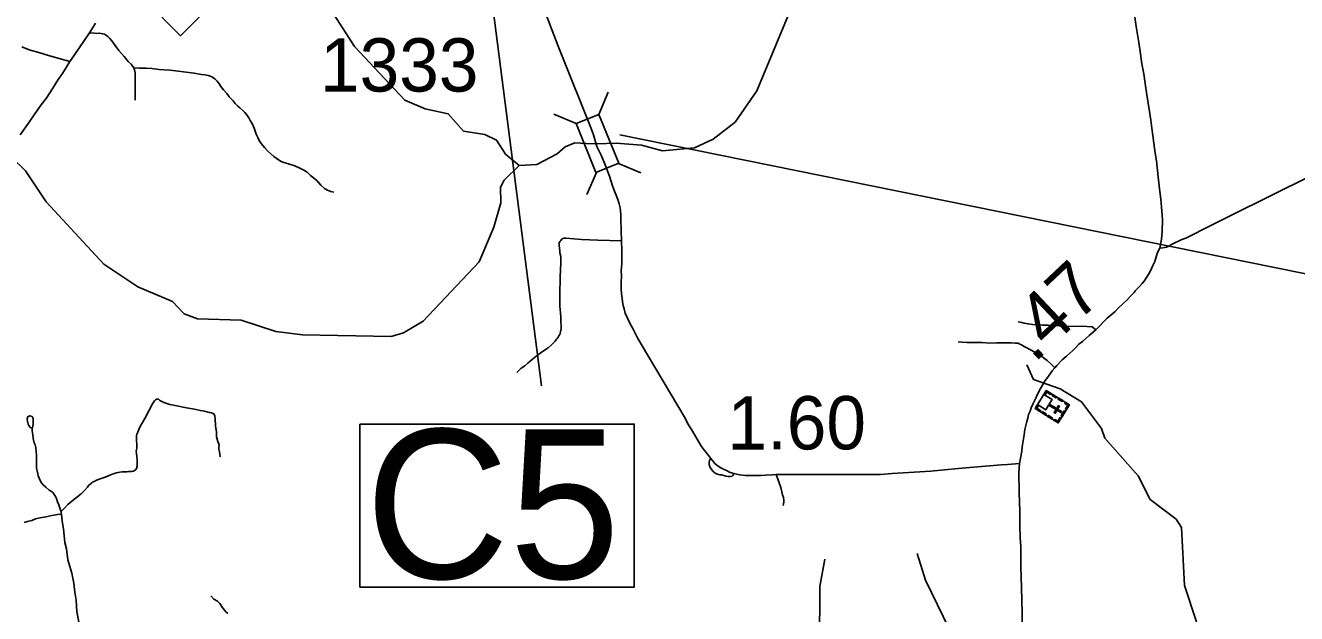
# Model space of a CAD drawing. Extents: x 2290615 to 2522933, y 819489 to 1012715.
# Drawn here: x 2305178 to 2317110, y 901886 to 907403 of the extents above; entities that cross this region are included whole.
import ezdxf

# ---------------------------------------------------------------- set-up
doc = ezdxf.new("R2010")
doc.units = 0
for name, color, linetype in [('Exist Cultural Church with Cemetery CELL', 7, 'Continuous'), ('Exist Hydrographic Creek Single Shore', 7, 'Continuous'), ('Exist Hydrographic Misc Water Feature', 7, 'Continuous'), ('Exist Road Non-System Type 51', 7, 'Continuous'), ('Exist Road Primary NC Attributed', 7, 'Continuous'), ('Exist Road Primary NC Shield CELL', 7, 'Continuous'), ('Exist Road Primary NC Structure Culvert Number Label', 7, 'Continuous'), ('Exist Road Secondary Mileage Hundredths English Label', 7, 'Continuous'), ('Exist Road Secondary Structure Standard Bridge CELL', 7, 'Continuous'), ('Exist Road Secondary Structure Standard Bridge Number Label', 7, 'Continuous'), ('Exist Road Secondary Type 51 Attributed', 7, 'Continuous'), ('Exist Road Secondary Type 51 Number Label', 7, 'Continuous')]:
    doc.layers.add(name, color=color, linetype=linetype)

msp = doc.modelspace()

# ---------------------------------------------------------------- linework, layer by layer
at = {"layer": 'Exist Cultural Church with Cemetery CELL'}
for points in [[(2314977, 903844), (2314872, 903675), (2314656, 903809), (2314760, 903978)], [(2314738, 903941), (2314679, 903846), (2314756, 903798), (2314782, 903841), (2314852, 903799), (2314834, 903771), (2314844, 903765), (2314861, 903793), (2314897, 903771), (2314903, 903781), (2314867, 903803), (2314885, 903831), (2314875, 903837), (2314858, 903809), (2314788, 903851), (2314815, 903894)], [(2314743, 903950), (2314753, 903944), (2314764, 903963), (2314799, 903941), (2314804, 903951), (2314760, 903978)], [(2314820, 903941), (2314857, 903919), (2314851, 903909), (2314814, 903932)], [(2314673, 903837), (2314683, 903831), (2314671, 903812), (2314706, 903791), (2314700, 903781), (2314656, 903809)], [(2314877, 903906), (2314914, 903883), (2314908, 903874), (2314871, 903896)], [(2314940, 903867), (2314934, 903857), (2314961, 903841), (2314940, 903806), (2314950, 903800), (2314977, 903844)], [(2314723, 903780), (2314760, 903758), (2314754, 903748), (2314717, 903771)], [(2314779, 903746), (2314816, 903723), (2314810, 903713), (2314773, 903736)], [(2314835, 903698), (2314841, 903707), (2314869, 903690), (2314890, 903725), (2314900, 903719), (2314872, 903675)], [(2314938, 903781), (2314911, 903737), (2314901, 903743), (2314928, 903787)]]:
    msp.add_lwpolyline(points, close=True, dxfattribs=at)
at = {"layer": 'Exist Hydrographic Creek Single Shore'}
for points in [[(2309811, 906090), (2309977, 906100), (2310168, 906200), (2310243, 906264), (2310336, 906302), (2310440, 906295), (2310546, 906292), (2310723, 906299), (2310960, 906279), (2311159, 906227), (2311458, 906256), (2311632, 906335), (2311839, 906495), (2312044, 906789), (2312369, 907573), (2312738, 908104), (2312977, 908314), (2313432, 908602), (2313580, 908779), (2313621, 908879)], [(2309811, 906090), (2309671, 905953), (2309638, 905886), (2309640, 905738), (2309575, 905512), (2309437, 905185), (2308910, 904628), (2308728, 904519), (2308612, 904485), (2307779, 904500), (2307528, 904532), (2307202, 904637), (2306794, 904650), (2306669, 904697), (2306559, 904814), (2306233, 904952), (2305914, 905165), (2305374, 905750), (2305180, 906038), (2305045, 906170)], [(2316171, 901809), (2316059, 902149), (2316028, 902692), (2315978, 902772), (2315734, 902956), (2315623, 903178), (2315311, 903532), (2315277, 903623), (2315091, 903871), (2314890, 903994), (2314639, 904083), (2314579, 904218)], [(2312633, 901588), (2312635, 902139), (2312683, 902397)]]:
    msp.add_lwpolyline(points, dxfattribs=at)
at = {"layer": 'Exist Hydrographic Misc Water Feature'}
for points in [[(2309811, 906090), (2309685, 906196), (2309600, 906327), (2309491, 906379), (2309291, 906410), (2309147, 906575), (2308930, 906622), (2308738, 906702), (2308266, 907205), (2308071, 907512), (2307960, 907776), (2307807, 908026), (2307210, 908560), (2306949, 908825), (2306394, 909317), (2306259, 909466), (2306073, 909740), (2305903, 910055), (2305717, 910294), (2305508, 910407), (2304588, 910746)], [(2318487, 897161), (2318112, 897267), (2317960, 897372), (2317740, 897636), (2317556, 897749), (2316736, 898116), (2316476, 898273), (2316274, 898471), (2316256, 898586), (2316222, 898627), (2316193, 899019), (2315830, 899448), (2315544, 899702), (2314999, 900073), (2314764, 900152), (2314488, 900308), (2314320, 900466), (2314217, 900688), (2314198, 900914), (2314060, 901322), (2313865, 901642), (2313848, 901743), (2313626, 902200), (2313548, 902449)]]:
    msp.add_lwpolyline(points, dxfattribs=at)
at = {"layer": 'Exist Road Non-System Type 51'}
for points in [[(2305780, 907334), (2305825, 907330), (2305843, 907329), (2305874, 907331), (2305902, 907325), (2305920, 907320), (2305938, 907310), (2305952, 907299), (2305967, 907285), (2305990, 907258), (2306019, 907215), (2306056, 907168), (2306104, 907113), (2306143, 907065), (2306170, 907039), (2306197, 907006)], [(2306197, 907006), (2306250, 907003), (2306311, 907003), (2306364, 906998), (2306433, 906990), (2306476, 906988), (2306535, 906984), (2306591, 906978), (2306687, 906965), (2306759, 906957), (2306830, 906944), (2306862, 906940), (2306892, 906935), (2306911, 906929), (2306929, 906920), (2306944, 906911), (2306960, 906898), (2306978, 906882), (2306999, 906854), (2307012, 906831), (2307038, 906798), (2307067, 906766), (2307091, 906734), (2307127, 906695), (2307148, 906671), (2307172, 906645), (2307192, 906629), (2307220, 906606), (2307238, 906586), (2307257, 906564), (2307275, 906538), (2307289, 906512), (2307308, 906477), (2307324, 906439), (2307334, 906413), (2307345, 906383), (2307359, 906353), (2307373, 906323), (2307392, 906296), (2307424, 906256), (2307450, 906228), (2307477, 906202), (2307509, 906175), (2307533, 906159), (2307553, 906143), (2307577, 906128), (2307603, 906117), (2307648, 906106), (2307706, 906087), (2307754, 906064), (2307791, 906047), (2307823, 906027), (2307854, 905996), (2307912, 905949), (2307952, 905906), (2307986, 905873), (2308014, 905859), (2308030, 905852), (2308046, 905846), (2308074, 905839)], [(2306197, 907006), (2306203, 906988), (2306207, 906959), (2306209, 906913), (2306209, 906859), (2306207, 906783), (2306207, 906703)], [(2310774, 905382), (2310551, 905390), (2310397, 905396), (2310253, 905408), (2310233, 905408), (2310217, 905402), (2310211, 905396), (2310202, 905387), (2310194, 905375), (2310189, 905360), (2310189, 905342), (2310191, 905312), (2310194, 905291), (2310195, 905272), (2310198, 905258), (2310202, 905237), (2310204, 905210), (2310204, 905191), (2310204, 905160), (2310201, 905126), (2310201, 905095), (2310198, 905060), (2310197, 905034), (2310198, 904987), (2310194, 904931), (2310195, 904892), (2310194, 904770), (2310199, 904707), (2310202, 904667), (2310204, 904624), (2310206, 904590), (2310208, 904557), (2310201, 904528), (2310194, 904504), (2310186, 904490), (2310177, 904479), (2310171, 904469), (2310164, 904460), (2310150, 904442), (2310131, 904424), (2310113, 904405), (2310085, 904379), (2310042, 904349), (2309985, 904311), (2309937, 904271), (2309893, 904236), (2309865, 904210), (2309832, 904187), (2309801, 904158), (2309789, 904148)], [(2314495, 904623), (2314531, 904615), (2314554, 904610), (2314589, 904603), (2314630, 904597), (2314664, 904594), (2314724, 904592), (2314778, 904592), (2314828, 904589), (2314863, 904587), (2314901, 904583), (2314944, 904580), (2315093, 904582), (2315191, 904576), (2315226, 904549)], [(2314841, 904192), (2314805, 904224), (2314768, 904261), (2314732, 904289), (2314685, 904319), (2314624, 904353), (2314553, 904392), (2314526, 904406), (2314512, 904414), (2314495, 904422), (2314467, 904424), (2314432, 904425), (2314378, 904427), (2314295, 904425), (2314223, 904424), (2314158, 904428), (2314072, 904428), (2314016, 904430), (2313970, 904431), (2313933, 904436)], [(2305514, 902844), (2305539, 902869), (2305575, 902908), (2305614, 902939), (2305656, 902976), (2305700, 903010), (2305731, 903041), (2305761, 903073), (2305774, 903090), (2305786, 903101), (2305797, 903109), (2305807, 903118), (2305823, 903126), (2305846, 903136), (2305890, 903154), (2305925, 903165), (2305963, 903180), (2305992, 903193), (2306014, 903201), (2306031, 903206), (2306047, 903210), (2306065, 903212), (2306086, 903214), (2306106, 903214), (2306129, 903214), (2306147, 903218), (2306164, 903218), (2306177, 903219), (2306190, 903223), (2306207, 903230), (2306215, 903236), (2306220, 903247), (2306228, 903269), (2306228, 903292), (2306226, 903324), (2306225, 903361), (2306218, 903410), (2306221, 903421), (2306225, 903440), (2306225, 903451), (2306224, 903475), (2306221, 903505), (2306221, 903554), (2306224, 903569), (2306232, 903589), (2306241, 903614), (2306254, 903642), (2306298, 903716), (2306337, 903788), (2306372, 903854), (2306383, 903872), (2306390, 903880), (2306399, 903890), (2306407, 903896), (2306415, 903897), (2306416, 903897), (2306426, 903896), (2306432, 903892), (2306441, 903884), (2306459, 903875), (2306488, 903862), (2306534, 903846), (2306582, 903837), (2306689, 903816), (2306764, 903802), (2306821, 903790), (2306858, 903784), (2306880, 903777), (2306893, 903774), (2306907, 903772), (2306920, 903769), (2306928, 903768), (2306932, 903767), (2306939, 903764), (2306944, 903760), (2306949, 903756), (2306952, 903748), (2306956, 903738), (2306958, 903712), (2306963, 903648), (2306971, 903586), (2306971, 903545), (2306983, 903500), (2306995, 903468), (2306993, 903449), (2306993, 903428), (2307001, 903402), (2307004, 903381), (2307005, 903355)], [(2305241, 903619), (2305248, 903645), (2305251, 903666), (2305251, 903688), (2305252, 903705), (2305251, 903715), (2305245, 903727), (2305240, 903733), (2305230, 903738), (2305226, 903740), (2305222, 903740), (2305205, 903735), (2305199, 903730), (2305196, 903723), (2305193, 903714), (2305194, 903705), (2305196, 903692), (2305200, 903675), (2305205, 903663), (2305210, 903651), (2305217, 903641), (2305224, 903632), (2305231, 903627), (2305241, 903619)], [(2305514, 902844), (2305500, 902873), (2305492, 902905), (2305480, 902935), (2305470, 902965), (2305461, 902983), (2305449, 903002), (2305438, 903018), (2305423, 903031), (2305402, 903044), (2305371, 903070), (2305346, 903094), (2305330, 903112), (2305317, 903134), (2305307, 903156), (2305299, 903177), (2305293, 903198), (2305287, 903225), (2305282, 903249), (2305281, 903290), (2305282, 903369), (2305280, 903405), (2305276, 903444), (2305268, 903469), (2305260, 903488), (2305251, 903528), (2305246, 903563), (2305242, 903599), (2305241, 903619)], [(2311610, 903341), (2311599, 903323), (2311595, 903307), (2311596, 903283), (2311605, 903256), (2311630, 903223), (2311652, 903204), (2311664, 903195), (2311674, 903192), (2311695, 903188), (2311713, 903186), (2311733, 903180), (2311751, 903176), (2311774, 903170), (2311796, 903172), (2311812, 903175), (2311821, 903184), (2311828, 903199)], [(2312225, 903189), (2312240, 903147), (2312254, 903111), (2312267, 903069), (2312279, 903029), (2312285, 903001), (2312294, 902973), (2312296, 902951), (2312296, 902933), (2312294, 902913), (2312289, 902899)], [(2305516, 902818), (2305481, 902816), (2305445, 902810), (2305409, 902801), (2305384, 902795), (2305355, 902791), (2305333, 902787), (2305302, 902782), (2305273, 902773), (2305237, 902759), (2305199, 902748), (2305165, 902740)], [(2305516, 902818), (2305514, 902832), (2305514, 902844)], [(2305721, 901549), (2305698, 901660), (2305683, 901789), (2305662, 901906), (2305654, 902012), (2305642, 902085), (2305633, 902170), (2305613, 902264), (2305577, 902390), (2305563, 902493), (2305548, 902551), (2305534, 902680), (2305522, 902751), (2305516, 902818)], [(2306919, 902051), (2306946, 902020), (2306980, 902003), (2307002, 901981), (2307024, 901945), (2307047, 901916), (2307058, 901903), (2307077, 901885)]]:
    msp.add_lwpolyline(points, dxfattribs=at)
at = {"layer": 'Exist Road Primary NC Attributed'}
for points in [[(2305594, 907064), (2305633, 907117), (2305780, 907334), (2305801, 907368), (2305836, 907424)], [(2305130, 906378), (2305212, 906495), (2305267, 906575), (2305327, 906657), (2305374, 906718), (2305436, 906816), (2305484, 906896), (2305525, 906951), (2305594, 907064)]]:
    msp.add_lwpolyline(points, dxfattribs=at)
at = {"layer": 'Exist Road Primary NC Shield CELL'}
msp.add_lwpolyline([(2306301, 907640), (2306634, 907973), (2306967, 907640), (2306634, 907307)], close=True, dxfattribs=at)
at = {"layer": 'Exist Road Primary NC Structure Culvert Number Label'}
msp.add_line((2309087, 911318), (2310021, 904022), dxfattribs=at)
msp.add_lwpolyline([(2308317, 903664), (2310893, 903664), (2310893, 902134), (2308317, 902134)], close=True, dxfattribs=at)
at = {"layer": 'Exist Road Secondary Structure Standard Bridge CELL'}
for p, q in [((2310649, 906778), (2310561, 906569)), ((2310138, 906570), (2310347, 906482)), ((2310746, 906109), (2310955, 906021)), ((2310537, 906024), (2310448, 905816))]:
    msp.add_line(p, q, dxfattribs=at)
msp.add_lwpolyline([(2310561, 906569), (2310747, 906110), (2310533, 906023), (2310347, 906482)], close=True, dxfattribs=at)
at = {"layer": 'Exist Road Secondary Structure Standard Bridge Number Label'}
msp.add_line((2310756, 906377), (2317820, 904946), dxfattribs=at)
at = {"layer": 'Exist Road Secondary Type 51 Attributed'}
for points in [[(2309559, 908330), (2309596, 908275), (2309635, 908216), (2309698, 908127), (2309735, 908071), (2309792, 907989), (2309819, 907952), (2309847, 907914), (2309863, 907888), (2309886, 907856), (2309919, 907810), (2309958, 907745), (2309989, 907683), (2310010, 907635), (2310029, 907589), (2310051, 907540), (2310094, 907430), (2310111, 907386), (2310150, 907285), (2310172, 907225), (2310211, 907132), (2310482, 906451), (2310511, 906376), (2310543, 906269)], [(2315580, 907571), (2315605, 907393), (2315628, 907244), (2315643, 907137), (2315657, 907044), (2315675, 906949), (2315688, 906860), (2315705, 906753), (2315717, 906673), (2315730, 906597), (2315740, 906514), (2315752, 906439), (2315760, 906370), (2315769, 906300), (2315783, 906206), (2315794, 906134), (2315803, 906044), (2315810, 905982), (2315824, 905870), (2315827, 905846), (2315834, 905772), (2315841, 905698), (2315845, 905665), (2315849, 905624), (2315851, 905579), (2315851, 905543), (2315849, 905509), (2315849, 905471), (2315841, 905399), (2315826, 905315)], [(2305594, 907064), (2305393, 907122), (2305305, 907149), (2305212, 907176), (2305145, 907202)], [(2310543, 906269), (2310583, 906185), (2310619, 906095), (2310659, 905988), (2310689, 905899), (2310708, 905850), (2310728, 905796), (2310741, 905762), (2310750, 905729), (2310761, 905691), (2310767, 905631), (2310768, 905582), (2310774, 905382), (2310775, 905290), (2310777, 905166), (2310771, 905104), (2310772, 905052), (2310770, 904994), (2310771, 904932), (2310774, 904884), (2310778, 904844), (2310782, 904811), (2310789, 904777), (2310797, 904745), (2310807, 904703), (2310828, 904657), (2310854, 904603), (2310879, 904560), (2310895, 904530), (2310924, 904474), (2310959, 904413), (2311370, 903719), (2311396, 903665), (2311431, 903612), (2311462, 903560), (2311492, 903505), (2311517, 903463), (2311541, 903431), (2311572, 903395), (2311590, 903367), (2311610, 903341), (2311626, 903322), (2311650, 903294), (2311681, 903269), (2311706, 903254), (2311737, 903238), (2311758, 903228), (2311793, 903210), (2311828, 903199), (2311883, 903187), (2311935, 903182), (2311989, 903180), (2312081, 903181), (2312125, 903184), (2312191, 903186), (2312225, 903189), (2312901, 903190), (2312975, 903191), (2313023, 903189), (2313205, 903191), (2313315, 903200), (2313678, 903220), (2313934, 903247), (2314338, 903281), (2314397, 903284), (2314509, 903293)], [(2317243, 905993), (2316491, 905620), (2316306, 905527), (2316070, 905409), (2316033, 905394), (2315942, 905351), (2315911, 905334), (2315887, 905324), (2315871, 905319), (2315855, 905317), (2315826, 905315)], [(2315826, 905315), (2315805, 905272), (2315792, 905234), (2315778, 905190), (2315761, 905150), (2315741, 905106), (2315724, 905073), (2315702, 905037), (2315680, 905003), (2315660, 904983), (2315634, 904953), (2315596, 904913), (2315585, 904897), (2315552, 904864), (2315518, 904828), (2315478, 904792), (2315436, 904750), (2315406, 904720), (2315333, 904657), (2315226, 904549), (2315204, 904528), (2315162, 904494), (2315130, 904467), (2315099, 904439), (2315067, 904413), (2315035, 904380), (2315006, 904352), (2314977, 904325), (2314951, 904302), (2314908, 904266), (2314860, 904214), (2314841, 904192), (2314816, 904164), (2314774, 904102), (2314751, 904071), (2314707, 903997), (2314674, 903937), (2314665, 903913), (2314633, 903850), (2314617, 903816), (2314608, 903786), (2314594, 903752), (2314587, 903718), (2314577, 903686), (2314560, 903612), (2314552, 903563), (2314535, 903449), (2314530, 903409), (2314517, 903343), (2314509, 903293)], [(2314509, 903293), (2314502, 903209), (2314507, 903022), (2314511, 902842), (2314513, 902715), (2314516, 902595), (2314520, 902516), (2314522, 902320), (2314528, 902130), (2314533, 901887), (2314537, 901668)]]:
    msp.add_lwpolyline(points, dxfattribs=at)

# ---------------------------------------------------------------- texts
at = {"layer": 'Exist Road Primary NC Structure Culvert Number Label'}
msp.add_text('C5', height=1400, dxfattribs=at).set_placement((2308367, 902214))
at = {"layer": 'Exist Road Secondary Mileage Hundredths English Label'}
for s, rotation, p in [('.47', 43.3064, (2314645, 904228)), ('1.60', 0.1105, (2311767, 903424))]:
    msp.add_text(s, height=500, rotation=rotation, dxfattribs=at).set_placement(p)
at = {"layer": 'Exist Road Secondary Type 51 Number Label'}
msp.add_text('1333', height=500, rotation=360, dxfattribs=at).set_placement((2307943, 906783))

doc.saveas('drawing.dxf')
